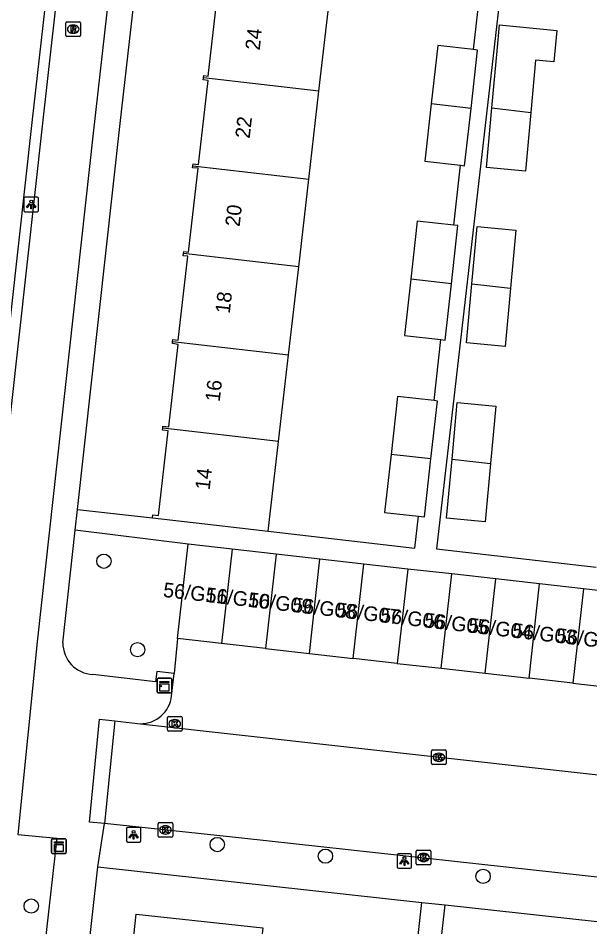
# Model space of a CAD drawing. Extents: x 161928 to 163055, y 386475 to 387428.
# Drawn here: x 162200.8 to 162239.9, y 386563.5 to 386625.6 of the extents above; entities that cross this region are included whole.
import ezdxf

# ---------------------------------------------------------------- set-up
doc = ezdxf.new("R2010")
doc.units = 0
for name, color, linetype in [('IMGEO_Boom', 7, 'Continuous'), ('IMGEO_Fietspad_gesloten', 7, 'Continuous'), ('IMGEO_Kast', 7, 'Continuous'), ('IMGEO_Kolk', 7, 'Continuous'), ('IMGEO_Lichtpunt', 7, 'Continuous'), ('IMGEO_Pand', 7, 'Continuous'), ('IMGEO_Pand_nummerreeks', 7, 'Continuous'), ('IMGEO_Rijbaan_lokaal_open', 7, 'Continuous'), ('IMGEO_Rioolput', 7, 'Continuous'), ('IMGEO_Voetpad_open', 7, 'Continuous')]:
    doc.layers.add(name, color=color, linetype=linetype)

msp = doc.modelspace()

# ---------------------------------------------------------------- linework, layer by layer
at = {"layer": 'IMGEO_Boom'}
for centre in [(162206.629, 386588.476), (162208.936, 386582.421), (162214.388, 386569.089), (162221.793, 386568.291), (162232.585, 386566.912), (162201.656, 386564.877)]:
    msp.add_circle(centre, 0.489, dxfattribs=at)
at = {"layer": 'IMGEO_Fietspad_gesloten'}
for points in [[(162195.921, 386555.33), (162196.623, 386563.902), (162198.619, 386583.997), (162202.473, 386618.652), (162216.324, 386742.13)], [(162211.475, 386667.262), (162205.893, 386617.771), (162202.052, 386582.949), (162200.737, 386569.786)]]:
    msp.add_lwpolyline(points, dxfattribs=at)
at = {"layer": 'IMGEO_Kast'}
for p, q in [((162210.274, 386579.538), (162210.274, 386580.379)), ((162210.274, 386580.379), (162210.274, 386579.538)), ((162210.349, 386580.463), (162211.19, 386580.463)), ((162211.19, 386580.463), (162210.349, 386580.463)), ((162211.274, 386580.388), (162211.274, 386579.547)), ((162211.274, 386579.547), (162211.274, 386580.388)), ((162211.199, 386579.463), (162210.358, 386579.463)), ((162210.358, 386579.463), (162211.199, 386579.463)), ((162203.045, 386568.551), (162203.045, 386569.392)), ((162203.045, 386569.392), (162203.045, 386568.551)), ((162203.12, 386569.476), (162203.961, 386569.476)), ((162203.961, 386569.476), (162203.12, 386569.476)), ((162204.045, 386569.401), (162204.045, 386568.56)), ((162204.045, 386568.56), (162204.045, 386569.401)), ((162203.97, 386568.476), (162203.129, 386568.476)), ((162203.129, 386568.476), (162203.97, 386568.476))]:
    msp.add_line(p, q, dxfattribs=at)
for points in [[(162210.469, 386580.253), (162211.069, 386580.253), (162211.069, 386580.168), (162210.469, 386580.168), (162210.469, 386580.253)], [(162210.469, 386580.078), (162211.069, 386580.078), (162211.069, 386579.589), (162210.469, 386579.589), (162210.469, 386580.078)], [(162203.24, 386569.266), (162203.84, 386569.266), (162203.84, 386569.181), (162203.24, 386569.181), (162203.24, 386569.266)], [(162203.24, 386569.091), (162203.84, 386569.091), (162203.84, 386568.602), (162203.24, 386568.602), (162203.24, 386569.091)]]:
    msp.add_lwpolyline(points, dxfattribs=at)
for centre in [(162210.553, 386579.927), (162203.324, 386568.94)]:
    msp.add_circle(centre, 0.0377, dxfattribs=at)
for centre, start, end in [((162210.352, 386580.385), 92.4484, 184.28452), ((162210.352, 386580.385), 92.4484, 184.28452), ((162211.196, 386580.385), 2.4484, 94.28452), ((162211.196, 386580.385), 2.4484, 94.28452), ((162210.352, 386579.541), 182.4484, 274.28452), ((162210.352, 386579.541), 182.4484, 274.28452), ((162211.196, 386579.541), 272.4484, 4.28452), ((162211.196, 386579.541), 272.4484, 4.28452), ((162203.123, 386569.398), 92.4484, 184.28452), ((162203.123, 386569.398), 92.4484, 184.28452), ((162203.967, 386569.398), 2.4484, 94.28452), ((162203.967, 386569.398), 2.4484, 94.28452), ((162203.123, 386568.554), 182.4484, 274.28452), ((162203.123, 386568.554), 182.4484, 274.28452), ((162203.967, 386568.554), 272.4484, 4.28452), ((162203.967, 386568.554), 272.4484, 4.28452)]:
    msp.add_arc(centre, 0.0779, start, end, dxfattribs=at)
at = {"layer": 'IMGEO_Kolk'}
for p, q in [((162210.979, 386576.929), (162210.979, 386577.781)), ((162211.054, 386577.855), (162211.906, 386577.855)), ((162211.98, 386577.781), (162211.98, 386576.929)), ((162211.467, 386577.635), (162211.492, 386577.635)), ((162211.906, 386576.855), (162211.054, 386576.855)), ((162211.49, 386577.075), (162211.465, 386577.075)), ((162229.056, 386574.632), (162229.056, 386575.484)), ((162229.131, 386575.558), (162229.983, 386575.558)), ((162229.544, 386575.338), (162229.569, 386575.338)), ((162230.057, 386575.484), (162230.057, 386574.632)), ((162229.567, 386574.778), (162229.542, 386574.778)), ((162229.983, 386574.558), (162229.131, 386574.558)), ((162210.338, 386569.662), (162210.338, 386570.514)), ((162210.413, 386570.588), (162211.265, 386570.588)), ((162210.826, 386570.368), (162210.851, 386570.368)), ((162211.339, 386570.514), (162211.339, 386569.662)), ((162210.849, 386569.808), (162210.824, 386569.808)), ((162211.265, 386569.588), (162210.413, 386569.588)), ((162228.005, 386567.779), (162228.005, 386568.631)), ((162228.08, 386568.705), (162228.932, 386568.705)), ((162228.493, 386568.485), (162228.518, 386568.485)), ((162229.006, 386568.631), (162229.006, 386567.779)), ((162228.516, 386567.925), (162228.491, 386567.925)), ((162228.932, 386567.705), (162228.08, 386567.705))]:
    msp.add_line(p, q, dxfattribs=at)
for points in [[(162210.979, 386576.929), (162210.979, 386577.781)], [(162211.054, 386577.855), (162211.906, 386577.855)], [(162211.98, 386577.781), (162211.98, 386576.929)], [(162211.3, 386577.555), (162211.423, 386577.555), (162211.423, 386577.404), (162211.553, 386577.555), (162211.717, 386577.555), (162211.571, 386577.404), (162211.724, 386577.155), (162211.572, 386577.155), (162211.487, 386577.319), (162211.423, 386577.252), (162211.423, 386577.155), (162211.3, 386577.155), (162211.3, 386577.555)], [(162211.906, 386576.855), (162211.054, 386576.855)], [(162229.056, 386574.632), (162229.056, 386575.484)], [(162229.131, 386575.558), (162229.983, 386575.558)], [(162229.377, 386575.258), (162229.5, 386575.258), (162229.5, 386575.107), (162229.63, 386575.258), (162229.794, 386575.258), (162229.648, 386575.107), (162229.801, 386574.858), (162229.649, 386574.858), (162229.564, 386575.022), (162229.5, 386574.955), (162229.5, 386574.858), (162229.377, 386574.858), (162229.377, 386575.258)], [(162230.057, 386575.484), (162230.057, 386574.632)], [(162229.983, 386574.558), (162229.131, 386574.558)], [(162210.338, 386569.662), (162210.338, 386570.514)], [(162210.413, 386570.588), (162211.265, 386570.588)], [(162210.659, 386570.288), (162210.782, 386570.288), (162210.782, 386570.137), (162210.912, 386570.288), (162211.076, 386570.288), (162210.93, 386570.137), (162211.083, 386569.888), (162210.931, 386569.888), (162210.846, 386570.052), (162210.782, 386569.985), (162210.782, 386569.888), (162210.659, 386569.888), (162210.659, 386570.288)], [(162211.339, 386570.514), (162211.339, 386569.662)], [(162211.265, 386569.588), (162210.413, 386569.588)], [(162228.005, 386567.779), (162228.005, 386568.631)], [(162228.08, 386568.705), (162228.932, 386568.705)], [(162228.326, 386568.405), (162228.449, 386568.405), (162228.449, 386568.254), (162228.579, 386568.405), (162228.743, 386568.405), (162228.597, 386568.254), (162228.75, 386568.005), (162228.598, 386568.005), (162228.513, 386568.169), (162228.449, 386568.102), (162228.449, 386568.005), (162228.326, 386568.005), (162228.326, 386568.405)], [(162229.006, 386568.631), (162229.006, 386567.779)], [(162228.932, 386567.705), (162228.08, 386567.705)]]:
    msp.add_lwpolyline(points, dxfattribs=at)
for centre, start, end in [((162211.056, 386577.779), 91.55205, 178.44795), ((162211.056, 386577.779), 91.55205, 178.44795), ((162211.904, 386577.779), 1.55205, 88.44795), ((162211.904, 386577.779), 1.55205, 88.44795), ((162211.056, 386576.931), 181.55205, 268.44795), ((162211.056, 386576.931), 181.55205, 268.44795), ((162211.904, 386576.931), 271.55205, 358.44795), ((162211.904, 386576.931), 271.55205, 358.44795), ((162229.133, 386575.482), 91.55205, 178.44795), ((162229.133, 386575.482), 91.55205, 178.44795), ((162229.981, 386575.482), 1.55205, 88.44795), ((162229.981, 386575.482), 1.55205, 88.44795), ((162229.133, 386574.634), 181.55205, 268.44795), ((162229.133, 386574.634), 181.55205, 268.44795), ((162229.981, 386574.634), 271.55205, 358.44795), ((162229.981, 386574.634), 271.55205, 358.44795), ((162210.415, 386570.512), 91.55205, 178.44795), ((162210.415, 386570.512), 91.55205, 178.44795), ((162211.263, 386570.512), 1.55205, 88.44795), ((162211.263, 386570.512), 1.55205, 88.44795), ((162210.415, 386569.664), 181.55205, 268.44795), ((162210.415, 386569.664), 181.55205, 268.44795), ((162211.263, 386569.664), 271.55205, 358.44795), ((162211.263, 386569.664), 271.55205, 358.44795), ((162228.082, 386568.629), 91.55205, 178.44795), ((162228.082, 386568.629), 91.55205, 178.44795), ((162228.93, 386568.629), 1.55205, 88.44795), ((162228.93, 386568.629), 1.55205, 88.44795), ((162228.082, 386567.781), 181.55205, 268.44795), ((162228.082, 386567.781), 181.55205, 268.44795), ((162228.93, 386567.781), 271.55205, 358.44795), ((162228.93, 386567.781), 271.55205, 358.44795)]:
    msp.add_arc(centre, 0.0765, start, end, dxfattribs=at)
for centre, major_axis, ratio, start_param, end_param in [((162211.466, 386577.355), (-0.387, 0.002), 0.722429, 4.712389, 7.853982), ((162211.491, 386577.355), (-0.39, 0.002), 0.717154, 1.570796, 4.712389), ((162229.543, 386575.058), (-0.387, 0.002), 0.722429, 4.712389, 7.853982), ((162229.568, 386575.058), (-0.39, 0.002), 0.717154, 1.570796, 4.712389), ((162210.825, 386570.088), (-0.387, 0.002), 0.722429, 4.712389, 7.853982), ((162210.85, 386570.088), (-0.39, 0.002), 0.717154, 1.570796, 4.712389), ((162228.492, 386568.205), (-0.387, 0.002), 0.722429, 4.712389, 7.853982), ((162228.517, 386568.205), (-0.39, 0.002), 0.717154, 1.570796, 4.712389)]:
    msp.add_ellipse(centre, major_axis=major_axis, ratio=ratio, start_param=start_param, end_param=end_param, dxfattribs=at)
at = {"layer": 'IMGEO_Lichtpunt'}
for p, q in [((162201.157, 386613.292), (162201.157, 386612.485)), ((162201.157, 386613.292), (162201.157, 386612.485)), ((162202.059, 386613.387), (162201.251, 386613.387)), ((162202.059, 386613.387), (162201.251, 386613.387)), ((162202.153, 386612.485), (162202.153, 386613.292)), ((162202.153, 386612.485), (162202.153, 386613.292)), ((162201.251, 386612.391), (162202.059, 386612.391)), ((162201.251, 386612.391), (162202.059, 386612.391)), ((162209.068, 386570.256), (162208.26, 386570.256)), ((162209.068, 386570.256), (162208.26, 386570.256)), ((162208.166, 386570.161), (162208.166, 386569.354)), ((162208.166, 386570.161), (162208.166, 386569.354)), ((162209.162, 386569.354), (162209.162, 386570.161)), ((162209.162, 386569.354), (162209.162, 386570.161)), ((162208.26, 386569.26), (162209.068, 386569.26)), ((162208.26, 386569.26), (162209.068, 386569.26)), ((162227.599, 386568.462), (162226.791, 386568.462)), ((162227.599, 386568.462), (162226.791, 386568.462)), ((162226.697, 386568.367), (162226.697, 386567.56)), ((162226.697, 386568.367), (162226.697, 386567.56)), ((162227.693, 386567.56), (162227.693, 386568.367)), ((162227.693, 386567.56), (162227.693, 386568.367)), ((162226.791, 386567.466), (162227.599, 386567.466)), ((162226.791, 386567.466), (162227.599, 386567.466))]:
    msp.add_line(p, q, dxfattribs=at)
for points in [[(162201.531, 386612.956), (162201.57, 386612.928), (162201.382, 386612.666), (162201.344, 386612.693), (162201.531, 386612.956)], [(162201.633, 386612.908), (162201.68, 386612.908), (162201.68, 386612.586), (162201.633, 386612.586), (162201.633, 386612.908)], [(162201.743, 386612.928), (162201.781, 386612.955), (162201.968, 386612.693), (162201.929, 386612.665), (162201.743, 386612.928)], [(162208.54, 386569.825), (162208.579, 386569.797), (162208.391, 386569.535), (162208.353, 386569.562), (162208.54, 386569.825)], [(162208.642, 386569.777), (162208.689, 386569.777), (162208.689, 386569.455), (162208.642, 386569.455), (162208.642, 386569.777)], [(162208.752, 386569.797), (162208.79, 386569.824), (162208.977, 386569.562), (162208.938, 386569.534), (162208.752, 386569.797)], [(162227.071, 386568.031), (162227.11, 386568.003), (162226.922, 386567.741), (162226.884, 386567.768), (162227.071, 386568.031)], [(162227.173, 386567.983), (162227.22, 386567.983), (162227.22, 386567.661), (162227.173, 386567.661), (162227.173, 386567.983)], [(162227.283, 386568.003), (162227.321, 386568.03), (162227.508, 386567.768), (162227.469, 386567.74), (162227.283, 386568.003)]]:
    msp.add_lwpolyline(points, dxfattribs=at)
for centre in [(162201.656, 386613.09), (162208.665, 386569.959), (162227.196, 386568.165)]:
    msp.add_circle(centre, 0.0994, dxfattribs=at)
for centre, start, end in [((162201.251, 386613.292), 90, 180), ((162201.251, 386613.292), 90, 180), ((162202.059, 386613.292), 0, 90), ((162202.059, 386613.292), 0, 90), ((162201.251, 386612.485), 180, 270), ((162201.251, 386612.485), 180, 270), ((162202.059, 386612.485), 270, 0), ((162202.059, 386612.485), 270, 360), ((162208.26, 386570.161), 90, 180), ((162208.26, 386570.161), 90, 180), ((162209.068, 386570.161), 0, 90), ((162209.068, 386570.161), 0, 90), ((162208.26, 386569.354), 180, 270), ((162208.26, 386569.354), 180, 270), ((162209.068, 386569.354), 270, 0), ((162209.068, 386569.354), 270, 360), ((162226.791, 386568.367), 90, 180), ((162226.791, 386568.367), 90, 180), ((162227.599, 386568.367), 0, 90), ((162227.599, 386568.367), 0, 90), ((162226.791, 386567.56), 180, 270), ((162226.791, 386567.56), 180, 270), ((162227.599, 386567.56), 270, 0), ((162227.599, 386567.56), 270, 360)]:
    msp.add_arc(centre, 0.0946, start, end, dxfattribs=at)
at = {"layer": 'IMGEO_Pand'}
for points in [[(162213.445, 386621.56), (162213.462, 386621.705), (162213.761, 386621.671), (162214.428, 386627.465), (162214.16, 386627.493), (162214.174, 386627.608)], [(162221.352, 386620.648), (162222.049, 386626.7)], [(162233.18, 386619.493), (162233.537, 386623.41), (162233.699, 386625.184), (162237.631, 386624.788), (162237.415, 386622.645), (162236.167, 386622.771), (162235.842, 386619.187)], [(162231.925, 386623.482), (162229.484, 386623.756), (162229.038, 386619.772)], [(162231.756, 386619.459), (162232.203, 386623.451), (162231.925, 386623.482)], [(162212.718, 386615.532), (162212.733, 386615.662), (162213.094, 386615.62), (162213.757, 386621.375), (162213.428, 386621.413), (162213.445, 386621.56)], [(162221.352, 386620.648), (162213.445, 386621.56)], [(162220.657, 386614.617), (162221.352, 386620.648)], [(162229.038, 386619.772), (162228.598, 386615.846), (162231.038, 386615.572)], [(162231.756, 386619.459), (162229.038, 386619.772)], [(162231.038, 386615.572), (162231.317, 386615.541), (162231.756, 386619.459)], [(162235.842, 386619.187), (162235.476, 386615.176), (162232.809, 386615.42), (162233.18, 386619.493)], [(162233.18, 386619.493), (162235.842, 386619.187)], [(162212.075, 386609.522), (162212.092, 386609.665), (162212.412, 386609.628), (162213.072, 386615.36), (162212.703, 386615.403), (162212.718, 386615.532)], [(162212.718, 386615.532), (162220.657, 386614.617)], [(162219.964, 386608.612), (162220.657, 386614.617)], [(162230.578, 386611.473), (162228.08, 386611.753), (162227.633, 386607.77)], [(162230.415, 386607.449), (162230.862, 386611.441), (162230.578, 386611.473)], [(162231.81, 386607.456), (162232.167, 386611.374), (162234.829, 386611.131), (162234.466, 386607.151)], [(162211.332, 386603.505), (162211.349, 386603.65), (162211.706, 386603.609), (162212.368, 386609.347), (162212.059, 386609.382), (162212.075, 386609.522)], [(162219.964, 386608.612), (162212.075, 386609.522)], [(162219.27, 386602.591), (162219.964, 386608.612)], [(162227.633, 386607.77), (162227.201, 386603.916), (162229.7, 386603.636)], [(162230.415, 386607.449), (162227.633, 386607.77)], [(162229.7, 386603.636), (162229.984, 386603.604), (162230.415, 386607.449)], [(162234.466, 386607.151), (162234.103, 386603.166), (162231.441, 386603.409), (162231.81, 386607.456)], [(162231.81, 386607.456), (162234.466, 386607.151)], [(162210.656, 386597.59), (162210.671, 386597.725), (162211.066, 386597.68), (162211.716, 386603.316), (162211.316, 386603.362), (162211.332, 386603.505)], [(162211.332, 386603.505), (162219.27, 386602.591)], [(162218.588, 386596.675), (162219.27, 386602.591)], [(162229.232, 386599.462), (162226.733, 386599.742), (162226.29, 386595.787)], [(162229.013, 386595.472), (162229.457, 386599.437), (162229.232, 386599.462)], [(162230.459, 386595.46), (162230.812, 386599.337), (162233.453, 386599.096), (162233.094, 386595.158)], [(162209.952, 386591.44), (162209.975, 386591.642), (162210.368, 386591.596), (162211.038, 386597.407), (162210.64, 386597.453), (162210.656, 386597.59)], [(162218.588, 386596.675), (162210.656, 386597.59)], [(162217.88, 386590.526), (162218.588, 386596.675)], [(162226.29, 386595.787), (162225.844, 386591.807), (162228.16, 386591.548)], [(162229.013, 386595.472), (162226.29, 386595.787)], [(162228.16, 386591.548), (162228.568, 386591.502), (162229.013, 386595.472)], [(162233.094, 386595.158), (162232.731, 386591.175), (162230.09, 386591.416), (162230.459, 386595.46)], [(162230.459, 386595.46), (162233.094, 386595.158)], [(162209.952, 386591.44), (162214.92, 386590.867), (162217.88, 386590.526)], [(162211.671, 386583.18), (162212.398, 386589.635)], [(162215.405, 386589.296), (162212.398, 386589.635)], [(162215.405, 386589.296), (162214.678, 386582.841)], [(162218.412, 386588.958), (162215.405, 386589.296)], [(162218.412, 386588.958), (162217.685, 386582.503)], [(162221.419, 386588.619), (162218.412, 386588.958)], [(162220.692, 386582.164), (162221.419, 386588.619)], [(162224.426, 386588.28), (162221.419, 386588.619)], [(162223.699, 386581.825), (162224.426, 386588.28)], [(162227.433, 386587.942), (162224.426, 386588.28)], [(162227.433, 386587.942), (162226.707, 386581.487)], [(162230.441, 386587.603), (162227.433, 386587.942)], [(162229.714, 386581.148), (162230.441, 386587.603)], [(162233.448, 386587.265), (162230.441, 386587.603)], [(162232.721, 386580.81), (162233.448, 386587.265)], [(162236.455, 386586.926), (162233.448, 386587.265)], [(162235.728, 386580.471), (162236.455, 386586.926)], [(162239.462, 386586.587), (162236.455, 386586.926)], [(162239.462, 386586.587), (162238.735, 386580.132)], [(162242.469, 386586.249), (162239.462, 386586.587)], [(162214.678, 386582.841), (162211.671, 386583.18)], [(162217.685, 386582.503), (162214.678, 386582.841)], [(162217.685, 386582.503), (162220.692, 386582.164)], [(162220.692, 386582.164), (162223.699, 386581.825)], [(162226.707, 386581.487), (162223.699, 386581.825)], [(162226.707, 386581.487), (162229.714, 386581.148)], [(162229.714, 386581.148), (162232.721, 386580.81)], [(162232.721, 386580.81), (162235.728, 386580.471)], [(162238.735, 386580.132), (162235.728, 386580.471)], [(162238.735, 386580.132), (162241.742, 386579.794)], [(162208.174, 386558.19), (162208.843, 386564.333), (162217.515, 386563.389), (162216.846, 386557.247)]]:
    msp.add_lwpolyline(points, dxfattribs=at)
at = {"layer": 'IMGEO_Rijbaan_lokaal_open'}
for points in [[(162206.668, 386570.539), (162205.635, 386570.627), (162206.334, 386577.664), (162207.377, 386577.546)], [(162207.377, 386577.546), (162206.668, 386570.539)], [(162207.377, 386577.546), (162208.921, 386577.363)], [(162208.921, 386577.363), (162244.143, 386573.437)], [(162253.921, 386565.373), (162216.075, 386569.522), (162206.668, 386570.539)]]:
    msp.add_lwpolyline(points, dxfattribs=at)
at = {"layer": 'IMGEO_Rioolput'}
for p, q in [((162204.029, 386624.458), (162204.029, 386625.31)), ((162204.104, 386625.384), (162204.956, 386625.384)), ((162204.517, 386625.164), (162204.542, 386625.164)), ((162205.03, 386625.31), (162205.03, 386624.458)), ((162204.956, 386624.384), (162204.104, 386624.384)), ((162204.54, 386624.604), (162204.515, 386624.604))]:
    msp.add_line(p, q, dxfattribs=at)
for points in [[(162204.029, 386624.458), (162204.029, 386625.31)], [(162204.104, 386625.384), (162204.956, 386625.384)], [(162204.618, 386625.082), (162204.366, 386625.084), (162204.366, 386624.684)], [(162204.544, 386625.003), (162204.49, 386625.003), (162204.49, 386624.922)], [(162205.03, 386625.31), (162205.03, 386624.458)], [(162204.956, 386624.384), (162204.104, 386624.384)], [(162204.366, 386624.684), (162204.49, 386624.684), (162204.49, 386624.846), (162204.501, 386624.846)], [(162204.49, 386624.922), (162204.542, 386624.922)], [(162204.548, 386624.817), (162204.619, 386624.684), (162204.759, 386624.684), (162204.694, 386624.81)]]:
    msp.add_lwpolyline(points, dxfattribs=at)
for centre, radius, start, end in [((162204.106, 386625.308), 0.0765, 91.55205, 178.44795), ((162204.106, 386625.308), 0.0765, 91.55205, 178.44795), ((162204.55, 386624.907), 0.0964, 77.00612, 93.18647), ((162204.564, 386624.964), 0.0378, 276.66336, 79.67722), ((162204.617, 386624.972), 0.109, 350.36119, 89.41601), ((162204.954, 386625.308), 0.0765, 1.55205, 88.44795), ((162204.954, 386625.308), 0.0765, 1.55205, 88.44795), ((162204.106, 386624.46), 0.0765, 181.55205, 268.44795), ((162204.106, 386624.46), 0.0765, 181.55205, 268.44795), ((162204.5, 386624.793), 0.0533, 26.02933, 88.69889), ((162204.526, 386625.111), 0.19, 274.7715, 282.96867), ((162204.615, 386624.972), 0.112, 277.58423, 350.98172), ((162204.599, 386624.757), 0.108, 29.51342, 73.79051), ((162204.954, 386624.46), 0.0765, 271.55205, 358.44795), ((162204.954, 386624.46), 0.0765, 271.55205, 358.44795)]:
    msp.add_arc(centre, radius, start, end, dxfattribs=at)
for centre, major_axis, ratio, start_param, end_param in [((162204.516, 386624.884), (-0.387, 0.002), 0.722429, 4.712389, 7.853982), ((162204.541, 386624.884), (-0.39, 0.002), 0.717154, 1.570796, 4.712389)]:
    msp.add_ellipse(centre, major_axis=major_axis, ratio=ratio, start_param=start_param, end_param=end_param, dxfattribs=at)
at = {"layer": 'IMGEO_Voetpad_open'}
for points in [[(162205.862, 386655.326), (162201.692, 386618.497), (162197.988, 386585.063)], [(162204.829, 386592.006), (162207.749, 386618.434), (162209.546, 386634.272)], [(162245.175, 386630.43), (162237.23, 386631.5), (162234.532, 386631.792), (162234.28, 386631.819), (162230.744, 386601.024), (162229.401, 386589.321), (162240.316, 386588.068)], [(162231.925, 386623.482), (162232.4, 386627.717)], [(162230.578, 386611.473), (162231.038, 386615.572)], [(162229.232, 386599.462), (162229.7, 386603.636)], [(162204.672, 386590.589), (162204.829, 386592.006)], [(162204.829, 386592.006), (162209.952, 386591.44)], [(162217.88, 386590.526), (162227.916, 386589.37), (162228.16, 386591.548)], [(162203.821, 386582.892), (162204.672, 386590.589)], [(162212.398, 386589.635), (162204.672, 386590.589)], [(162211.671, 386583.18), (162211.429, 386580.799)], [(162211.429, 386580.799), (162210.252, 386580.934), (162210.164, 386580.233), (162205.872, 386580.72)], [(162211.241, 386579.068), (162211.429, 386580.799)], [(162206.218, 386567.564), (162206.668, 386570.539)], [(162200.737, 386569.786), (162203.4, 386569.517), (162202.418, 386560.851), (162199.602, 386535.792)], [(162201.776, 386525.342), (162205.437, 386560.624), (162206.218, 386567.564)], [(162206.218, 386567.564), (162215.553, 386566.525), (162228.384, 386565.127)], [(162225.221, 386522.702), (162229.979, 386564.953)], [(162227.822, 386559.97), (162228.384, 386565.127)], [(162228.384, 386565.127), (162229.979, 386564.953)], [(162229.979, 386564.953), (162250.594, 386562.706)]]:
    msp.add_lwpolyline(points, dxfattribs=at)
for centre, radius, start, end in [((162205.983, 386582.879), 2.162, 179.66676, 267.05079), ((162209.132, 386579.506), 2.154, 264.36645, 348.25891)]:
    msp.add_arc(centre, radius, start, end, dxfattribs=at)

# ---------------------------------------------------------------- texts
at = {"layer": 'IMGEO_Pand_nummerreeks'}
for s, rotation, p in [('24', 83.50425, (162217.291, 386623.408)), ('22', 83.50425, (162216.604, 386617.368)), ('20', 83.50425, (162215.917, 386611.336)), ('18', 83.50425, (162215.24, 386605.389)), ('16', 83.50425, (162214.553, 386599.349)), ('14', 83.50425, (162213.865, 386593.311)), ('56/G11', 353.36335, (162210.65, 386586.041)), ('56/G10', 353.36335, (162213.555, 386585.703)), ('56/G09', 353.36335, (162216.469, 386585.364)), ('56/G08', 353.36335, (162219.487, 386585.013)), ('56/G07', 353.36335, (162222.495, 386584.663)), ('56/G06', 353.36335, (162225.506, 386584.313)), ('56/G05', 353.36335, (162228.518, 386583.962)), ('56/G04', 353.36335, (162231.529, 386583.612)), ('56/G03', 353.36335, (162234.54, 386583.262)), ('56/G02', 353.36335, (162237.546, 386582.912))]:
    msp.add_text(s, height=1, rotation=rotation, dxfattribs=at).set_placement(p)

doc.saveas('drawing.dxf')
